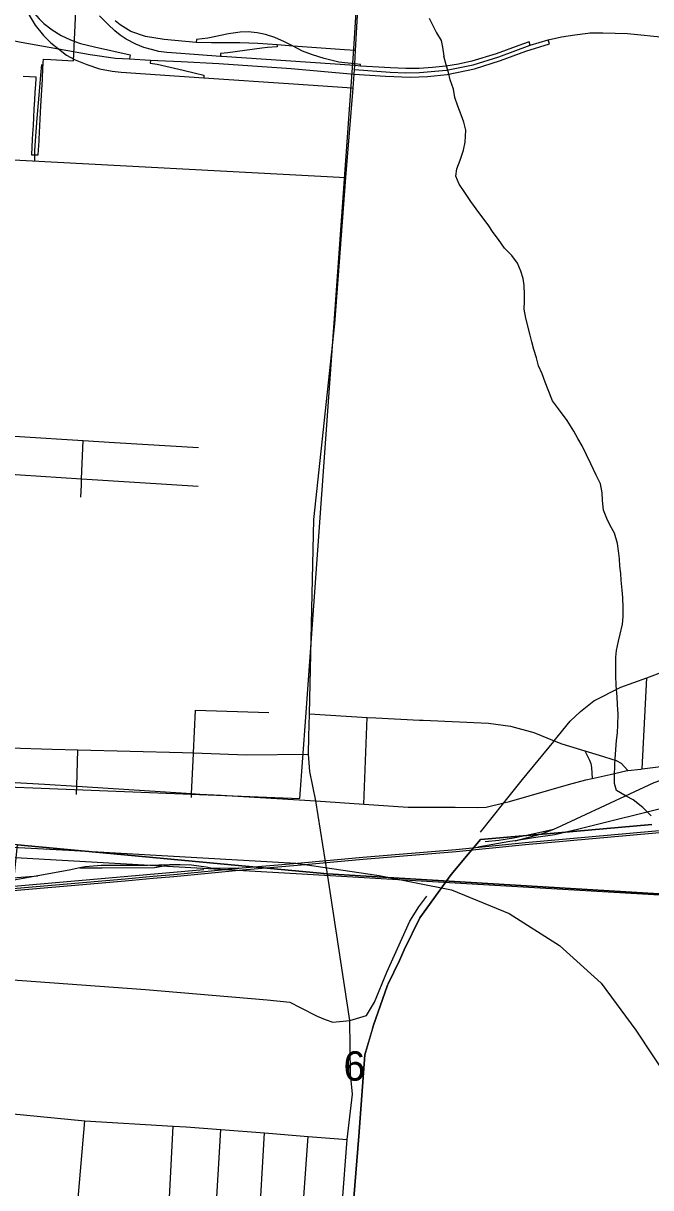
# Model space of a CAD drawing. Extents: x 114843 to 284848, y 317643 to 566895.
# Drawn here: x 227966 to 232679, y 392233 to 400988 of the extents above; entities that cross this region are included whole.
import ezdxf

# ---------------------------------------------------------------- set-up
doc = ezdxf.new("R2010")
doc.units = 0
for name, color, linetype in [('GM_X_City_Street', 7, 'Continuous'), ('GM_X_Corporation', 7, 'Continuous'), ('GM_X_County_Road', 7, 'Continuous'), ('GM_X_Interchange_Ramps', 7, 'Continuous'), ('GM_X_Minor_River', 7, 'Continuous'), ('GM_X_Rail_Line', 7, 'Continuous'), ('GM_X_Section', 7, 'Continuous'), ('GM_X_Section_Text', 7, 'Continuous'), ('GM_X_Township', 7, 'Continuous'), ('GM_X_Township_Road', 7, 'Continuous')]:
    doc.layers.add(name, color=color, linetype=linetype)

msp = doc.modelspace()

# ---------------------------------------------------------------- linework, layer by layer
at = {"layer": 'GM_X_City_Street'}
for p, q in [((228398.3, 397424.4), (228402.1, 397517.1)), ((232616.3, 395382.8), (232649.3, 396067.1)), ((229258.8, 395823), (229810.6, 395805.5)), ((230115.6, 395796.9), (230548.4, 395768)), ((230524.6, 395117.8), (230548.4, 395768)), ((228364.3, 391994.5), (228427.4, 392735.5))]:
    msp.add_line(p, q, dxfattribs=at)
for points in [[(230454.5, 400641.6), (230722.9, 400621.4), (230840.1, 400616.2), (230942.6, 400617.3), (231146, 400635.7), (231345.8, 400674.9), (231538.6, 400736), (231774.3, 400823.9), (231910.3, 400863.6), (232008.6, 400885.4), (232109.5, 400902.1), (232207.1, 400914.6), (232222.4, 400914.9)], [(232222.4, 400914.9), (232319.9, 400917.1), (232504.2, 400911.7), (233100.8, 400850.9), (233298.2, 400821.8), (233491.4, 400771.5), (233649.9, 400714.7), (233857.2, 400618.2), (234033.9, 400531), (234221, 400455.4), (234412.1, 400404), (234564.1, 400373.5), (234744.9, 400356.8), (235295.5, 400325.8), (235898.8, 400270.7), (237170.9, 400179.1)], [(225588.5, 398025.9), (226648.7, 397950.1), (226652.9, 397949.9), (227516.3, 397903.6), (227937.8, 397881), (228415.7, 397850.9), (228651.1, 397836), (229282.6, 397798.8)], [(228402.1, 397517.1), (228402.6, 397531), (228404, 397563.9), (228415.7, 397850.9)], [(225573.2, 397730.9), (226632.7, 397667.8), (226677.4, 397668.8), (226724.7, 397669), (227501.9, 397620.1), (227636, 397612.7), (228404, 397563.9), (229278.4, 397508.2)], [(231987.2, 395633.6), (232074.2, 395740.1), (232151.7, 395812.7), (232251.5, 395892.8), (232455.7, 395996.7), (232649.3, 396067.1), (232784.4, 396116.2), (232847, 396142.9), (233204.9, 396414), (233926.4, 396946.2)], [(229228.7, 395167.1), (229230.1, 395196.8), (229243.8, 395495), (229244.1, 395503.2), (229258.8, 395823)], [(230548.4, 395768), (230614.6, 395764.9), (230942.5, 395749.4), (230969, 395748.1)], [(230969, 395748.1), (231461.6, 395724.9), (231625.2, 395703.4), (231802.3, 395655.6), (231954.9, 395594.2), (232012.6, 395571.1), (232185.1, 395518.1), (232292.8, 395485), (232420, 395444.3), (232457.6, 395425.4), (232508, 395369.7)], [(225297.8, 395646.2), (226012.5, 395601.3), (226278.7, 395590.8), (226686.9, 395577.7), (227180.4, 395561.8), (227402.2, 395554.9), (227863.3, 395540.7), (228182.1, 395530.8), (228376.1, 395526), (229162, 395506.3), (229244.1, 395503.2), (229640.9, 395488.1), (230108.2, 395492.4)], [(231400.2, 394906.4), (231576.7, 395127.3), (231716.7, 395302.6), (231950.7, 395589), (231954.9, 395594.2), (231987.2, 395633.6)], [(228364.8, 395188.6), (228366.9, 395251.2), (228376.1, 395526)], [(231209.3, 395093.8), (231375, 395093), (231443.1, 395094.6), (231576.7, 395127.3), (231619.6, 395137.8), (232060.8, 395265.8), (232191.2, 395299.2), (232239.5, 395310.1), (232373.7, 395340.3), (232492, 395367.8), (232508, 395369.7), (232604.2, 395381.2), (232616.3, 395382.8), (233053.1, 395439), (233710, 395517.9), (233756.5, 395523.5), (233797.7, 395528.5)], [(223323.2, 395500.5), (224227.6, 395423.7), (224552.7, 395399.7), (224860.7, 395371.1), (225254.7, 395334.2), (226018.5, 395309.7), (226681.4, 395355.5), (226740.2, 395352.1), (227396.3, 395311.6), (227860.5, 395282.9), (228125.9, 395266.5), (228366.9, 395251.2), (229230.1, 395196.8), (229292.8, 395192.9), (229452.6, 395183.5)], [(232185.1, 395518.1), (232220, 395448.5), (232229.5, 395422.2), (232234.8, 395392), (232239.5, 395310.1)], [(229452.6, 395183.5), (230163, 395141.8), (230524.6, 395117.8), (230858.3, 395095.6), (231150.6, 395094.2), (231209.3, 395093.8)], [(230418.7, 393489.8), (230544.8, 393529.2), (230604.9, 393628.1), (230697.7, 393854.7), (230869.9, 394238), (230938.2, 394344.8), (230997.9, 394425.7)], [(227820.5, 393802.3), (228882.9, 393723.2), (229798.9, 393647), (229968.6, 393629.4), (230045.8, 393587.7), (230174.5, 393522.9), (230233.9, 393497.6), (230291.6, 393478.4), (230418.7, 393489.8)], [(230400.1, 392596.5), (230438, 392937.1), (230422.8, 393089.5), (230418.7, 393489.8)], [(227758.6, 392801.2), (228427.4, 392735.5), (229092.8, 392697.2), (229188.5, 392691.6), (229450.1, 392671.1), (229777.6, 392645.4), (230104.7, 392619.7), (230400.1, 392596.5)], [(228993.4, 390852.4), (229052.8, 391954), (229055.9, 392012), (229092.8, 392697.2)], [(229319.7, 390475.6), (229336.8, 390764.3), (229344.2, 390888.6), (229406.3, 391934.2), (229409.7, 391991.6), (229450.1, 392671.1)], [(229653.2, 390525), (229674, 390880.9), (229734.4, 391909.5), (229777.6, 392645.4)], [(229964.1, 390571.3), (229984.9, 390873.6), (230054.3, 391885), (230104.7, 392619.7)], [(230294.4, 390569.9), (230294.9, 390580.6), (230296.7, 390621.5), (230307.4, 390866.1), (230338.9, 391589.1), (230350.8, 391863.6), (230361.3, 392105.6), (230400.1, 392596.5)]]:
    msp.add_lwpolyline(points, dxfattribs=at)
at = {"layer": 'GM_X_Corporation'}
for points in [[(227964.2, 400589.6), (228012.8, 400587.1), (228059.5, 400584.7), (228058.6, 400569.2), (228056.3, 400528.9), (228052.9, 400467.9), (228049.6, 400408.9), (228046, 400345.3), (228042.4, 400280), (228039, 400220.2), (228035.6, 400159.3), (228032.9, 400113), (228026.5, 400000), (228076.8, 399998.6), (228083.6, 400103.6), (228084.4, 400117.4), (228094.7, 400317.2), (228097.8, 400366.2), (228108.9, 400566.3), (228109.5, 400581.8), (228116, 400693.9), (228117.4, 400718.7), (228171.6, 400715.6), (228342.7, 400705.8), (228361.5, 401080.2)], [(233026.4, 391722.7), (232421.9, 391761.9), (232405.6, 391763), (231212.8, 391840.1), (230426.6, 391891.5), (230441, 392065.9), (230487, 392621.7), (230531.7, 393231.7), (230588.4, 393425.5), (230594.1, 393447.2), (230701.3, 393756.4), (230706.8, 393766.2), (230792, 393940.9), (230828.2, 394022.6), (230944, 394261.8), (231134.3, 394524.4), (231171.9, 394579), (231192.8, 394604), (231307.1, 394740.5), (231399.8, 394851.2), (231717.8, 394879.1), (231984, 394902.2), (232689.1, 394964)], [(232689.1, 394964), (231984, 394902.2), (231717.8, 394879.1), (231399.8, 394851.2), (231307.1, 394740.5), (231192.8, 394604), (231171.9, 394579), (231134.3, 394524.4), (230944, 394261.8), (230828.2, 394022.6), (230792, 393940.9), (230706.8, 393766.2), (230701.3, 393756.4), (230594.1, 393447.2), (230531.7, 393231.7), (230487, 392621.7), (230441, 392065.9), (230426.6, 391891.5), (231212.8, 391840.1), (232405.6, 391763), (232421.9, 391761.9), (233026.4, 391722.7)]]:
    msp.add_lwpolyline(points, dxfattribs=at)
at = {"layer": 'GM_X_County_Road'}
msp.add_line((230418.7, 393489.8), (230254.2, 394575.3), dxfattribs=at)
for points in [[(230115.6, 395796.9), (230149.2, 397256.1), (230306.8, 398727.8), (230388, 399827.6), (230443.1, 400500.5), (230451.7, 400605.5), (230454.5, 400641.6), (230455.6, 400670.1), (230456.3, 400682), (230462, 400783.6), (230534, 402067.6), (230569.3, 402746.7), (230581.8, 402878)], [(226725.2, 400036.8), (226830.6, 400029.8), (227057.3, 400022.3), (227267.3, 400008.6), (227748.2, 399969.5), (230388, 399827.6)], [(230254.2, 394575.3), (230251.9, 394590.8), (230163, 395141.8), (230117.3, 395363.8), (230108.2, 395492.4), (230109.9, 395625.3), (230115.6, 395796.9)]]:
    msp.add_lwpolyline(points, dxfattribs=at)
at = {"layer": 'GM_X_Interchange_Ramps'}
msp.add_line((228763.8, 400719.9), (228920.9, 400710.7), dxfattribs=at)
for points in [[(227985.9, 401098.4), (228005.4, 401114), (228023.8, 401091.1), (228050.3, 401061.1), (228085.3, 401020.5), (228119.4, 400986.9), (228183.1, 400938.8), (228250.3, 400896.7), (228319.1, 400863.4), (228351.9, 400851.7)], [(227985.9, 401098.4), (228009.2, 401048.3), (228054.3, 400972.5), (228116.6, 400896.1), (228172.2, 400842), (228231.1, 400795), (228290.6, 400748.8), (228355.5, 400712.6), (228442.6, 400677.4), (228537.7, 400646.5), (228634, 400627.8), (228700.1, 400620.4), (229322.5, 400577.5), (229994.8, 400532.1)], [(229446.5, 400738), (229148.7, 400759.6), (229044.5, 400768.9), (228984.2, 400776.2), (228928.5, 400790.4), (228872.1, 400807), (228811.7, 400831.3), (228737.3, 400869.3), (228693.1, 400898.4), (228652.7, 400930.5), (228602.9, 400978.7), (228539.2, 401044.7)], [(229265.4, 400843.6), (229023.3, 400865.9), (228883.1, 400888.9), (228773.7, 400925.1), (228692.3, 400976.1), (228656.8, 401007.2)], [(227465.5, 400825.3), (227514.5, 400837.6), (227594.2, 400857.1), (227659.1, 400865.1), (227721.4, 400869.6), (227780.7, 400865.9), (227860.4, 400863.4), (227949.4, 400846.8), (228231.1, 400795), (228467.5, 400752.5), (228659.5, 400726.1), (228763.8, 400719.9)], [(228920.9, 400710.7), (228976.5, 400707.5), (229151.1, 400700.1), (229435.3, 400684.5), (229978.8, 400648.9), (230451.7, 400605.5), (230688, 400590), (230872.5, 400582.5), (231002.7, 400588.7), (231151, 400603.6), (231355.6, 400644.2), (231551.2, 400707.8), (231740.1, 400778.2), (231919, 400832.5), (231910.3, 400863.6)], [(230499.9, 400666.2), (230500.2, 400676.8), (230456.3, 400682), (230382.5, 400689.7), (230336.5, 400696.3), (230226.9, 400723.2), (230138.2, 400750.4), (230063.3, 400778.5), (229993.9, 400816.2), (229929.2, 400849.3), (229855.9, 400880.5), (229784.4, 400904), (229722.5, 400915.6), (229655.4, 400922.9), (229596.1, 400921.6), (229506.8, 400909.8), (229352.4, 400876.9), (229266.5, 400866), (229265.4, 400843.6)], [(228351.9, 400851.7), (228395.7, 400836.1), (228500, 400811.7), (228768.7, 400751.2), (228763.8, 400719.9)], [(229872, 400826.2), (229727.4, 400835), (229592.6, 400840.8), (229378.9, 400839.9), (229265.4, 400843.6)], [(229872, 400826.2), (229873.2, 400811.5), (229799.5, 400805.6), (229757.1, 400801.4), (229502.6, 400766.8), (229447.1, 400761.3), (229446.5, 400738)], [(230462, 400783.6), (230378.8, 400789.2), (229993.9, 400816.2), (229872, 400826.2)], [(231774.3, 400823.9), (231765.7, 400848.3), (231716.3, 400830.4), (231518.8, 400759.1), (231336.5, 400703.5), (231236.4, 400681.5), (231140.6, 400665.6), (231040.4, 400655.4), (230939.3, 400649), (230839, 400647.4), (230724.4, 400652.6), (230499.9, 400666.2)], [(228920.9, 400710.7), (228918.5, 400688.8), (228970.7, 400681.2), (229069.2, 400658.9), (229167, 400635.9), (229259.1, 400612.9), (229322.4, 400599), (229322.5, 400577.5)], [(230499.9, 400666.2), (230455.6, 400670.1), (229458.5, 400737.1), (229446.5, 400738)], [(229994.8, 400532.1), (230398.2, 400504.8), (230443.1, 400500.5)]]:
    msp.add_lwpolyline(points, dxfattribs=at)
at = {"layer": 'GM_X_Minor_River'}
for points in [[(231015.1, 401025.4), (231039, 400975.2), (231070.9, 400915), (231104.8, 400858.8), (231114.2, 400809.3), (231125.7, 400740.2)], [(231496.5, 399415.6), (231458.7, 399471.7), (231410.8, 399535.9), (231367, 399592), (231329.1, 399648.2), (231277.3, 399722.3), (231239.5, 399778.5), (231215.6, 399838.6), (231221.7, 399892.7), (231247.9, 399958.8), (231272, 400032.9), (231286.2, 400095), (231290.4, 400185.1), (231274.5, 400245.3), (231256.6, 400299.4), (231230.8, 400363.5), (231208.9, 400429.6), (231197.1, 400491.8), (231173.3, 400563.9), (231159.4, 400618), (231141.5, 400676.1), (231125.7, 400740.2)], [(232682.1, 395028.8), (232620.3, 395091), (232548.4, 395149.1), (232494.5, 395177.2), (232422.7, 395219.4), (232406.8, 395271.5), (232406.9, 395323.6), (232409.1, 395417.7), (232415.3, 395493.9), (232423.5, 395596), (232429.6, 395654.1), (232431.8, 395714.3), (232434, 395794.4), (232430.1, 395866.5), (232426.3, 395924.6), (232420.4, 396008.8), (232418.6, 396084.9), (232416.8, 396155), (232416.9, 396221.2), (232423, 396273.2), (232437.2, 396341.4), (232449.3, 396395.4), (232467.5, 396469.5), (232471.6, 396527.6), (232471.8, 396593.8), (232469.9, 396669.9), (232464.1, 396726), (232458.2, 396800.1), (232454.3, 396850.2), (232448.5, 396906.3), (232444.6, 396962.4), (232438.7, 397020.5), (232430.9, 397076.6), (232407, 397154.8), (232375.2, 397212.9), (232349.3, 397265.1), (232325.5, 397327.2), (232317.6, 397399.3), (232313.8, 397457.4), (232301.9, 397525.5), (232270.1, 397591.7), (232230.3, 397675.9), (232196.5, 397744), (232164.6, 397810.2), (232130.8, 397866.3), (232100.9, 397920.4), (232051.1, 398000.6), (231987.3, 398088.8), (231941.5, 398149), (231909.7, 398233.1), (231887.8, 398289.3), (231864, 398351.4), (231836.1, 398413.5), (231820.3, 398471.6), (231800.4, 398535.8), (231786.6, 398591.9), (231772.7, 398642), (231741, 398770.2), (231729.1, 398838.4), (231731.3, 398896.5), (231731.4, 398948.6), (231729.5, 399016.7), (231721.7, 399068.8), (231703.8, 399124.9), (231677.9, 399185), (231636.1, 399241.2), (231582.2, 399297.3), (231536.4, 399361.5), (231496.5, 399415.6)]]:
    msp.add_lwpolyline(points, dxfattribs=at)
at = {"layer": 'GM_X_Rail_Line'}
for points in [[(227281.6, 395269.1), (230042.9, 395159.9), (230087.8, 395770), (230449.8, 400794.4), (230581.2, 402931.9), (231604.7, 403648.4), (231942.7, 403852.5), (234514.3, 405203.9), (235306.5, 405672.9), (236414.8, 406419.1), (237735.6, 407132.6), (238953.3, 407421.8), (239443.8, 407599)], [(222170.5, 396119.2), (223104.3, 396076.8), (223842.3, 396001.4), (224211.3, 395980.9), (224596.8, 396006.5), (224939.7, 396040.9), (225331.6, 396037.9), (226311.6, 395975.7), (226510.7, 395936.8), (226739.1, 395823.2), (226953.7, 395634.5), (227174.4, 395394), (227281.6, 395269.1), (227511.4, 395001.6), (227610, 394913), (227760.4, 394833.4), (227881.7, 394793.9), (228307.8, 394770), (230014.1, 394672.4)], [(231939.6, 394925.3), (231974, 394938.5), (232522.2, 395194.8), (232705.8, 395278.9), (232870.8, 395336.4)], [(234027.1, 395170.3), (233966.3, 395164.3), (233798.5, 395153.2), (233637.2, 395162.1), (233492, 395161.7), (233205.7, 395144.9), (232977.9, 395131), (232854.1, 395106.8), (232139.2, 394928.4), (231958.2, 394886.7), (231798.4, 394863.8), (231661.5, 394841.8)], [(222232.2, 393845.1), (222532.5, 393939.5), (222710.4, 393984.6), (222805.6, 394001.7), (222913.4, 394014.2), (224143.1, 394125.5), (224702.4, 394175.6), (224870.1, 394192.4), (225095.8, 394212.9), (225295.6, 394230.3), (225861, 394280.4), (226792.9, 394372.1), (227771, 394458.1), (228731.9, 394540.5), (228940.7, 394559.9), (229097.5, 394574.3), (229611.9, 394622.4), (230026.5, 394659.3), (230517.9, 394704.4), (231217.1, 394762), (231737.6, 394813.2), (233026.1, 394930.1)], [(224679.9, 394173.6), (224868.6, 394207.4), (225094.5, 394227.9), (225294.3, 394245.3), (225859.6, 394295.4), (226791.5, 394387.1), (227769.7, 394473.1), (228730.5, 394555.5), (228939.3, 394574.9), (229096.1, 394589.3), (229610.5, 394637.4), (230025.1, 394674.3), (230516.6, 394719.4), (231215.8, 394777), (231736.1, 394828.1), (233024.7, 394945.1)], [(231939.6, 394925.3), (231793, 394891.6), (231647.8, 394860.7), (231538.6, 394843.1), (231436.1, 394834.9)], [(231661.5, 394841.8), (231859.6, 394894.4), (231939.6, 394925.3)], [(231661.5, 394841.8), (231621.3, 394835.4), (231381.3, 394793.3)], [(228391, 394637.6), (228559.1, 394638.9), (228950.8, 394641.2), (229063.9, 394659.7)], [(229063.9, 394659.7), (228900.1, 394655.7), (228549.8, 394654.8), (228431.2, 394646.5), (228391, 394637.6)], [(229583.3, 394634.8), (229387.7, 394634.4), (229338.4, 394642.2), (229229.2, 394657.9), (229143.9, 394661.6), (229063.9, 394659.7)], [(230014.1, 394672.4), (230639, 394581.9), (231183.8, 394472.5), (231615.7, 394294.2), (231995.3, 394055.1), (232307.1, 393770.1), (232566.6, 393416.8), (232818.6, 393040.7)], [(225550.1, 394285.2), (226665.4, 394392.6), (229322.5, 394626.3)], [(228075.4, 394577.2), (228019.8, 394567.2), (227882.6, 394542.9), (227702.8, 394525.2), (227461.7, 394508.7)], [(227784, 394550.7), (227919.9, 394565.6), (228075.4, 394577.2)], [(228391, 394637.6), (228310.1, 394619.7), (228075.4, 394577.2)]]:
    msp.add_lwpolyline(points, dxfattribs=at)
at = {"layer": 'GM_X_Section'}
msp.add_lwpolyline([(227860.8, 394718), (230015.4, 394595.2), (233214.3, 394407), (233042.9, 391696.1), (230373.6, 391872.5), (227697.3, 392049.2)], close=True, dxfattribs=at)
at = {"layer": 'GM_X_Township'}
for points in [[(243134.8, 401539), (243087.4, 400588.1), (243064.4, 400181.7), (242704.5, 393828.6), (242589.8, 393826.6), (242151.2, 393842.6), (241825.9, 393859.7), (241807, 393860.7), (238882.5, 394062.4), (238587.2, 394082.8), (238098.7, 394119.3), (230250.7, 394593.6), (227923.1, 394810.6), (225194.7, 394933.2), (224824, 394949.9), (224516, 394963.7), (223766.3, 395013.6), (223116.1, 395026.6), (223042.1, 395029.2), (222970.4, 395030.9), (222890.7, 395036.7), (222388.6, 395059.3)], [(227708.9, 392069), (227725.1, 392313.5), (227757.5, 392804), (227819.3, 393805.1), (227923.1, 394810.6), (230250.7, 394593.6), (238098.7, 394119.3)]]:
    msp.add_lwpolyline(points, dxfattribs=at)
at = {"layer": 'GM_X_Township_Road'}
msp.add_lwpolyline([(228053.2, 399957.2), (228052.9, 400026.2), (228055.9, 400070), (228069.8, 400273.7), (228084.5, 400448.1), (228097.9, 400598.9), (228104.9, 400678.7)], dxfattribs=at)

# ---------------------------------------------------------------- texts
at = {"layer": 'GM_X_Section_Text'}
msp.add_text('6', height=221, rotation=0.41434, dxfattribs=at).set_placement((230371.6, 393037.5))

doc.saveas('drawing.dxf')
